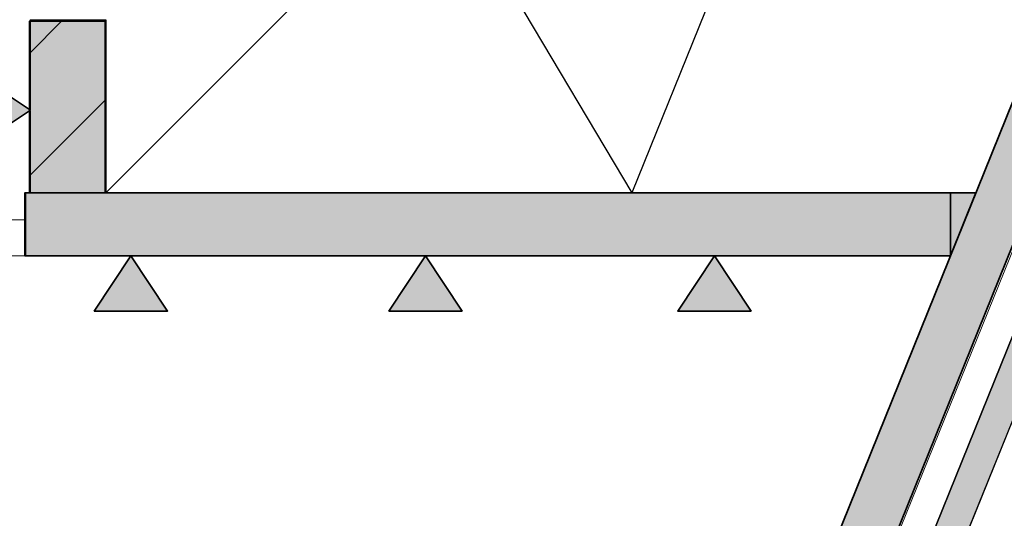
# Model space of a CAD drawing. Header units: millimetres. Extents: x -526411 to -400573, y 47353 to 130199.
# Tile 442 of 543: x -469224 to -466099, y 109118 to 110702. Entities that reach past the tile are written whole.
import ezdxf

# ---------------------------------------------------------------- set-up
doc = ezdxf.new("R2010")
doc.units = ezdxf.units.MM
for name, color, linetype, lineweight in [('01_ALGEMEEN', 7, 'Continuous', 18), ('65_BRANDWEERSYMBOLEN', 7, 'Continuous', 18), ('A-FLOR', 192, 'Continuous', 18), ('m-pg-03_AI_dwg', 8, 'Continuous', 18)]:
    doc.layers.add(name, color=color, linetype=linetype, lineweight=lineweight)

# ---------------------------------------------------------------- blocks, each defined once
blk = doc.blocks.new('m-pg-03_AI_dwg_block 373-639341-3e Verdieping - Percelen telling LI')
at = {"layer": '01_ALGEMEEN', "color": 253, "lineweight": 25}
blk.add_line((278.96, 1796.53), (-133.46, 775.76), dxfattribs=at)
blk = doc.blocks.new('m-pg-03_AI_dwg_block 374-639342-3e Verdieping - Percelen telling LI')
at = {"layer": '01_ALGEMEEN', "color": 253, "lineweight": 25}
blk.add_line((273.1, 1794.05), (-138.32, 775.76), dxfattribs=at)
blk = doc.blocks.new('m-pg-03_AI_dwg_block 376-639344-3e Verdieping - Percelen telling LI')
at = {"layer": '01_ALGEMEEN', "color": 253, "lineweight": 25}
blk.add_line((34.57, 1237.4), (-151.51, 775.76), dxfattribs=at)
blk = doc.blocks.new('m-pg-03_AI_dwg_block 575-639543-3e Verdieping - Percelen telling LI')
at = {"layer": '01_ALGEMEEN', "color": 253, "lineweight": 25}
for p, q in [((-14.46, 1237.4), (-65.5, 1111.09)), ((-14.36, 1237.64), (-14.46, 1237.4))]:
    blk.add_line(p, q, dxfattribs=at)
blk = doc.blocks.new('m-pg-03_AI_dwg_block 577-639545-3e Verdieping - Percelen telling LI')
at = {"layer": '01_ALGEMEEN', "color": 253, "lineweight": 25}
for p, q in [((-152.17, 1111.09), (-151.59, 1111.09)), ((-151.59, 1111.09), (-140.78, 1111.09)), ((-140.78, 1111.09), (-16.35, 1111.09))]:
    blk.add_line(p, q, dxfattribs=at)
blk = doc.blocks.new('m-pg-03_AI_dwg_block 578-639546-3e Verdieping - Percelen telling LI')
at = {"layer": '01_ALGEMEEN', "color": 253, "lineweight": 25}
blk.add_line((-152.17, 1102.08), (-19.98, 1102.08), dxfattribs=at)
blk = doc.blocks.new('m-pg-03_AI_dwg_block 609-639577-3e Verdieping - Percelen telling LI')
at = {"layer": '01_ALGEMEEN', "color": 253, "lineweight": 25}
blk.add_line((-151.51, 1135.86), (-140.69, 1135.86), dxfattribs=at)
blk = doc.blocks.new('m-pg-03_AI_dwg_block 610-639578-3e Verdieping - Percelen telling LI')
at = {"layer": '01_ALGEMEEN', "color": 253, "lineweight": 25}
blk.add_line((-140.69, 1135.86), (-140.69, 1111.09), dxfattribs=at)
blk = doc.blocks.new('m-pg-03_AI_dwg_block 611-639579-3e Verdieping - Percelen telling LI')
at = {"layer": '01_ALGEMEEN', "color": 253, "lineweight": 25}
for p, q in [((-151.51, 1135.86), (-151.51, 1135.63)), ((-151.51, 1135.63), (-151.51, 1122.96)), ((-151.51, 1122.88), (-151.51, 1111.09))]:
    blk.add_line(p, q, dxfattribs=at)
blk = doc.blocks.new('m-pg-03_AI_dwg_block 612-639580-3e Verdieping - Percelen telling LI')
at = {"layer": '01_ALGEMEEN', "color": 9, "lineweight": 9}
blk.add_line((-155.2, 1102.08), (-152.17, 1102.08), dxfattribs=at)
blk = doc.blocks.new('m-pg-03_AI_dwg_block 614-639582-3e Verdieping - Percelen telling LI')
at = {"layer": '01_ALGEMEEN', "color": 9, "lineweight": 9}
blk.add_line((-152.17, 1102.08), (-152.17, 1105.33), dxfattribs=at)
blk = doc.blocks.new('m-pg-03_AI_dwg_block 616-639584-3e Verdieping - Percelen telling LI')
at = {"layer": '01_ALGEMEEN', "color": 9, "lineweight": 9}
for p, q in [((-152.26, 1107.22), (-155.2, 1107.22)), ((-152.17, 1105.33), (-152.17, 1107.22))]:
    blk.add_line(p, q, dxfattribs=at)
blk = doc.blocks.new('m-pg-03_AI_dwg_block 617-639585-3e Verdieping - Percelen telling LI')
at = {"layer": '01_ALGEMEEN', "color": 253, "lineweight": 25}
blk.add_line((-152.17, 1111.09), (-152.17, 1102.08), dxfattribs=at)
blk = doc.blocks.new('m-pg-03_AI_dwg_block 689-639657-3e Verdieping - Percelen telling LI')
at = {"layer": '01_ALGEMEEN', "color": 253, "lineweight": 25}
blk.add_line((160.34, 1528.96), (-32.39, 1050.79), dxfattribs=at)
blk = doc.blocks.new('m-pg-03_AI_dwg_block 861-639829-3e Verdieping - Percelen telling LI')
at = {"layer": '01_ALGEMEEN', "color": 253, "lineweight": 25}
blk.add_line((-151.5, 1113.61), (-140.78, 1124.33), dxfattribs=at)
blk = doc.blocks.new('m-pg-03_AI_dwg_block 862-639830-3e Verdieping - Percelen telling LI')
at = {"layer": '01_ALGEMEEN', "color": 253, "lineweight": 25}
for p, q in [((-151.5, 1131.13), (-146.99, 1135.63)), ((-146.99, 1135.63), (-146.77, 1135.86))]:
    blk.add_line(p, q, dxfattribs=at)
blk = doc.blocks.new('m-pg-03_AI_dwg_block 1045-640013-3e Verdieping - Percelen telling LI')
at = {"layer": '01_ALGEMEEN', "color": 253, "lineweight": 25}
for p, q in [((-140.68, 1111.09), (-14.61, 1237.4)), ((-14.61, 1237.4), (-14.36, 1237.64))]:
    blk.add_line(p, q, dxfattribs=at)
blk = doc.blocks.new('m-pg-03_AI_dwg_block 1046-640014-3e Verdieping - Percelen telling LI')
at = {"layer": '01_ALGEMEEN', "color": 253, "lineweight": 25}
for p, q in [((-140.69, 1237.64), (-140.54, 1237.4)), ((-140.54, 1237.4), (-65.5, 1111.09))]:
    blk.add_line(p, q, dxfattribs=at)
blk = doc.blocks.new('m-pg-03_AI_dwg_block 1345-640313-3e Verdieping - Percelen telling LI')
at = {"layer": '01_ALGEMEEN', "color": 53, "lineweight": 35}
for p, q in [((-151.59, 1122.82), (-151.59, 1123.02)), ((-151.59, 1111.09), (-151.59, 1122.82)), ((-140.78, 1111.09), (-151.59, 1111.09))]:
    blk.add_line(p, q, dxfattribs=at)
at = {"layer": '01_ALGEMEEN', "color": 53, "lineweight": 35, "flags": 128}
blk.add_lwpolyline([(-151.59, 1123.02), (-151.59, 1135.63), (-140.78, 1135.63), (-140.78, 1111.09)], dxfattribs=at)
blk = doc.blocks.new('m-pg-03_AI_dwg_block 1346-640314-3e Verdieping - Percelen telling LI')
at = {"layer": '01_ALGEMEEN'}
blk.add_hatch(color=10, dxfattribs=at).paths.add_polyline_path([(-140.78, 1111.09), (-140.78, 1135.63), (-151.59, 1135.63), (-151.59, 1111.09)], flags=0)
at = {"layer": '01_ALGEMEEN', "color": 133}
for p, q in [((-151.59, 1122.82), (-151.59, 1123.02)), ((-151.59, 1111.09), (-151.59, 1122.82)), ((-140.78, 1111.09), (-151.59, 1111.09))]:
    blk.add_line(p, q, dxfattribs=at)
at = {"layer": '01_ALGEMEEN', "color": 133, "flags": 128}
blk.add_lwpolyline([(-151.59, 1123.02), (-151.59, 1135.63), (-140.78, 1135.63), (-140.78, 1111.09)], dxfattribs=at)
blk = doc.blocks.new('m-pg-03_AI_dwg_block 1347-640315-3e Verdieping - Percelen telling LI')
at = {"layer": '01_ALGEMEEN', "color": 133}
for p, q in [((-151.59, 1123.02), (-151.59, 1135.63)), ((-151.59, 1122.82), (-151.59, 1123.02)), ((-151.59, 1111.09), (-151.59, 1122.82))]:
    blk.add_line(p, q, dxfattribs=at)
blk = doc.blocks.new('m-pg-03_AI_dwg_block 1348-640316-3e Verdieping - Percelen telling LI')
at = {"layer": '01_ALGEMEEN', "color": 133}
blk.add_line((-140.78, 1135.63), (-140.78, 1111.09), dxfattribs=at)
blk = doc.blocks.new('m-pg-03_AI_dwg_block 1349-640317-3e Verdieping - Percelen telling LI')
at = {"layer": '01_ALGEMEEN', "color": 133}
blk.add_line((-140.78, 1111.09), (-151.59, 1111.09), dxfattribs=at)
blk = doc.blocks.new('m-pg-03_AI_dwg_block 1350-640318-3e Verdieping - Percelen telling LI')
at = {"layer": '01_ALGEMEEN', "color": 133}
blk.add_line((-151.59, 1135.63), (-140.78, 1135.63), dxfattribs=at)
blk = doc.blocks.new('m-pg-03_AI_dwg_block 1403-640371-3e Verdieping - Percelen telling LI')
at = {"layer": '01_ALGEMEEN', "color": 253, "lineweight": 25}
blk.add_line((-138.32, 775.76), (273.08, 1794.05), dxfattribs=at)
at = {"layer": '01_ALGEMEEN', "color": 253, "lineweight": 25, "flags": 128}
blk.add_lwpolyline([(273.08, 1794.05), (278.94, 1796.54), (-133.46, 775.76)], dxfattribs=at)
blk = doc.blocks.new('m-pg-03_AI_dwg_block 1404-640372-3e Verdieping - Percelen telling LI')
at = {"layer": '01_ALGEMEEN'}
blk.add_hatch(color=10, dxfattribs=at).paths.add_polyline_path([(-169.23, 687.24), (278.94, 1796.54), (273.08, 1794.05), (-171.71, 693.1)], flags=0)
at = {"layer": '01_ALGEMEEN', "color": 133}
blk.add_line((-138.32, 775.76), (273.08, 1794.05), dxfattribs=at)
at = {"layer": '01_ALGEMEEN', "color": 133, "flags": 128}
blk.add_lwpolyline([(273.08, 1794.05), (278.94, 1796.54), (-133.46, 775.76)], dxfattribs=at)
blk = doc.blocks.new('m-pg-03_AI_dwg_block 1405-640373-3e Verdieping - Percelen telling LI')
at = {"layer": '01_ALGEMEEN', "color": 213, "lineweight": 13}
blk.add_line((278.94, 1796.54), (-133.46, 775.76), dxfattribs=at)
blk = doc.blocks.new('m-pg-03_AI_dwg_block 1406-640374-3e Verdieping - Percelen telling LI')
at = {"layer": '01_ALGEMEEN', "color": 213, "lineweight": 13}
blk.add_line((-138.32, 775.76), (273.08, 1794.05), dxfattribs=at)
blk = doc.blocks.new('m-pg-03_AI_dwg_block 1407-640375-3e Verdieping - Percelen telling LI')
at = {"layer": '01_ALGEMEEN', "color": 133}
blk.add_line((278.94, 1796.54), (-133.46, 775.76), dxfattribs=at)
blk = doc.blocks.new('m-pg-03_AI_dwg_block 1408-640376-3e Verdieping - Percelen telling LI')
at = {"layer": '01_ALGEMEEN', "color": 133}
blk.add_line((-138.32, 775.76), (273.08, 1794.05), dxfattribs=at)
blk = doc.blocks.new('m-pg-03_AI_dwg_block 1541-640509-3e Verdieping - Percelen telling LI')
at = {"layer": '01_ALGEMEEN', "color": 53, "lineweight": 35}
for p, q in [((-19.98, 1111.09), (-19.98, 1102.08)), ((-19.98, 1102.08), (-152.26, 1102.08))]:
    blk.add_line(p, q, dxfattribs=at)
at = {"layer": '01_ALGEMEEN', "color": 53, "lineweight": 35, "flags": 128}
blk.add_lwpolyline([(-152.26, 1102.08), (-152.26, 1111.09), (-19.98, 1111.09)], dxfattribs=at)
blk = doc.blocks.new('m-pg-03_AI_dwg_block 1542-640510-3e Verdieping - Percelen telling LI')
at = {"layer": '01_ALGEMEEN'}
blk.add_hatch(color=10, dxfattribs=at).paths.add_polyline_path([(-19.98, 1102.08), (-19.98, 1111.09), (-152.26, 1111.09), (-152.26, 1102.08), (-48.47, 1102.08)], flags=0)
at = {"layer": '01_ALGEMEEN', "color": 133}
blk.add_line((-19.98, 1111.09), (-19.98, 1102.08), dxfattribs=at)
at = {"layer": '01_ALGEMEEN', "color": 133, "flags": 128}
blk.add_lwpolyline([(-19.98, 1102.08), (-152.26, 1102.08), (-152.26, 1111.09), (-19.98, 1111.09)], dxfattribs=at)
blk = doc.blocks.new('m-pg-03_AI_dwg_block 1543-640511-3e Verdieping - Percelen telling LI')
at = {"layer": '01_ALGEMEEN', "color": 133}
blk.add_line((-19.98, 1102.08), (-152.26, 1102.08), dxfattribs=at)
blk = doc.blocks.new('m-pg-03_AI_dwg_block 1544-640512-3e Verdieping - Percelen telling LI')
at = {"layer": '01_ALGEMEEN', "color": 133}
blk.add_line((-152.26, 1111.09), (-19.98, 1111.09), dxfattribs=at)
blk = doc.blocks.new('m-pg-03_AI_dwg_block 1545-640513-3e Verdieping - Percelen telling LI')
at = {"layer": '01_ALGEMEEN', "color": 133}
blk.add_line((-19.98, 1111.09), (-19.98, 1102.08), dxfattribs=at)
blk = doc.blocks.new('m-pg-03_AI_dwg_block 1546-640514-3e Verdieping - Percelen telling LI')
at = {"layer": '01_ALGEMEEN', "color": 133}
blk.add_line((-152.26, 1102.08), (-152.26, 1111.09), dxfattribs=at)
blk = doc.blocks.new('m-pg-03_AI_dwg_block 1593-640561-3e Verdieping - Percelen telling LI')
at = {"layer": '01_ALGEMEEN', "color": 53, "lineweight": 35}
for p, q in [((160.35, 1528.96), (-143.25, 775.76)), ((-151.51, 775.76), (34.63, 1237.54))]:
    blk.add_line(p, q, dxfattribs=at)
blk = doc.blocks.new('m-pg-03_AI_dwg_block 1594-640562-3e Verdieping - Percelen telling LI')
at = {"layer": '01_ALGEMEEN'}
h = blk.add_hatch(color=10, dxfattribs=at)
h.paths.add_polyline_path([(-174.21, 698.97), (38.93, 1227.73), (38.93, 1248.21), (-181.31, 701.83), (-174.26, 698.99)], flags=0)
h.paths.add_polyline_path([(38.93, 1227.73), (160.35, 1528.96), (153.25, 1531.82), (38.93, 1248.21)], flags=0)
at = {"layer": '01_ALGEMEEN', "color": 133}
blk.add_line((-151.51, 775.76), (34.63, 1237.54), dxfattribs=at)
at = {"layer": '01_ALGEMEEN', "color": 133, "flags": 128}
blk.add_lwpolyline([(153.25, 1531.82), (160.35, 1528.96), (-143.25, 775.76)], dxfattribs=at)
blk = doc.blocks.new('m-pg-03_AI_dwg_block 1595-640563-3e Verdieping - Percelen telling LI')
at = {"layer": '01_ALGEMEEN', "color": 133}
blk.add_line((160.35, 1528.96), (-143.25, 775.76), dxfattribs=at)
blk = doc.blocks.new('m-pg-03_AI_dwg_block 1596-640564-3e Verdieping - Percelen telling LI')
at = {"layer": '01_ALGEMEEN', "color": 133}
blk.add_line((-151.51, 775.76), (34.63, 1237.54), dxfattribs=at)
blk = doc.blocks.new('m-pg-03_AI_dwg_block 1687-640655-3e Verdieping - Percelen telling LI')
at = {"layer": '01_ALGEMEEN', "color": 53, "lineweight": 35, "flags": 128}
blk.add_lwpolyline([(-19.98, 1111.09), (-16.35, 1111.09), (-19.98, 1102.08)], close=True, dxfattribs=at)
blk = doc.blocks.new('m-pg-03_AI_dwg_block 1688-640656-3e Verdieping - Percelen telling LI')
at = {"layer": '01_ALGEMEEN'}
blk.add_hatch(color=10, dxfattribs=at).paths.add_polyline_path([(-19.98, 1102.08), (-16.35, 1111.09), (-19.98, 1111.09)], flags=0)
at = {"layer": '01_ALGEMEEN', "color": 133, "flags": 128}
blk.add_lwpolyline([(-19.98, 1111.09), (-16.35, 1111.09), (-19.98, 1102.08)], close=True, dxfattribs=at)
blk = doc.blocks.new('m-pg-03_AI_dwg_block 2-641149-3e Verdieping - Percelen telling LI')
for name in ['m-pg-03_AI_dwg_block 1403-640371-3e Verdieping - Percelen telling LI', 'm-pg-03_AI_dwg_block 1404-640372-3e Verdieping - Percelen telling LI', 'm-pg-03_AI_dwg_block 1405-640373-3e Verdieping - Percelen telling LI', 'm-pg-03_AI_dwg_block 1407-640375-3e Verdieping - Percelen telling LI', 'm-pg-03_AI_dwg_block 373-639341-3e Verdieping - Percelen telling LI', 'm-pg-03_AI_dwg_block 374-639342-3e Verdieping - Percelen telling LI', 'm-pg-03_AI_dwg_block 1406-640374-3e Verdieping - Percelen telling LI', 'm-pg-03_AI_dwg_block 1408-640376-3e Verdieping - Percelen telling LI', 'm-pg-03_AI_dwg_block 376-639344-3e Verdieping - Percelen telling LI', 'm-pg-03_AI_dwg_block 1593-640561-3e Verdieping - Percelen telling LI', 'm-pg-03_AI_dwg_block 1594-640562-3e Verdieping - Percelen telling LI', 'm-pg-03_AI_dwg_block 1596-640564-3e Verdieping - Percelen telling LI', 'm-pg-03_AI_dwg_block 1595-640563-3e Verdieping - Percelen telling LI', 'm-pg-03_AI_dwg_block 689-639657-3e Verdieping - Percelen telling LI', 'm-pg-03_AI_dwg_block 1046-640014-3e Verdieping - Percelen telling LI', 'm-pg-03_AI_dwg_block 1045-640013-3e Verdieping - Percelen telling LI', 'm-pg-03_AI_dwg_block 575-639543-3e Verdieping - Percelen telling LI', 'm-pg-03_AI_dwg_block 1345-640313-3e Verdieping - Percelen telling LI', 'm-pg-03_AI_dwg_block 1346-640314-3e Verdieping - Percelen telling LI', 'm-pg-03_AI_dwg_block 1347-640315-3e Verdieping - Percelen telling LI', 'm-pg-03_AI_dwg_block 1350-640318-3e Verdieping - Percelen telling LI', 'm-pg-03_AI_dwg_block 609-639577-3e Verdieping - Percelen telling LI', 'm-pg-03_AI_dwg_block 611-639579-3e Verdieping - Percelen telling LI', 'm-pg-03_AI_dwg_block 862-639830-3e Verdieping - Percelen telling LI', 'm-pg-03_AI_dwg_block 1348-640316-3e Verdieping - Percelen telling LI', 'm-pg-03_AI_dwg_block 610-639578-3e Verdieping - Percelen telling LI', 'm-pg-03_AI_dwg_block 861-639829-3e Verdieping - Percelen telling LI', 'm-pg-03_AI_dwg_block 1541-640509-3e Verdieping - Percelen telling LI', 'm-pg-03_AI_dwg_block 1542-640510-3e Verdieping - Percelen telling LI', 'm-pg-03_AI_dwg_block 1544-640512-3e Verdieping - Percelen telling LI', 'm-pg-03_AI_dwg_block 1546-640514-3e Verdieping - Percelen telling LI', 'm-pg-03_AI_dwg_block 577-639545-3e Verdieping - Percelen telling LI', 'm-pg-03_AI_dwg_block 617-639585-3e Verdieping - Percelen telling LI', 'm-pg-03_AI_dwg_block 1349-640317-3e Verdieping - Percelen telling LI', 'm-pg-03_AI_dwg_block 1545-640513-3e Verdieping - Percelen telling LI', 'm-pg-03_AI_dwg_block 1687-640655-3e Verdieping - Percelen telling LI', 'm-pg-03_AI_dwg_block 1688-640656-3e Verdieping - Percelen telling LI', 'm-pg-03_AI_dwg_block 616-639584-3e Verdieping - Percelen telling LI', 'm-pg-03_AI_dwg_block 614-639582-3e Verdieping - Percelen telling LI', 'm-pg-03_AI_dwg_block 612-639580-3e Verdieping - Percelen telling LI', 'm-pg-03_AI_dwg_block 1543-640511-3e Verdieping - Percelen telling LI', 'm-pg-03_AI_dwg_block 578-639546-3e Verdieping - Percelen telling LI']:
    blk.add_blockref(name, (0, 0))
blk = doc.blocks.new('m-pg-03_AI_dwg_block 4575-643543-3e Verdieping - Percelen telling LI')
at = {"layer": '01_ALGEMEEN', "color": 9, "lineweight": 9, "flags": 128}
blk.add_lwpolyline([(14.65, 1066.41), (-6.23, 1074.84), (-14.66, 1053.96), (6.22, 1045.54)], close=True, dxfattribs=at)
blk = doc.blocks.new('m-pg-03_AI_dwg_block 4574-643544-3e Verdieping - Percelen telling LI')
blk.add_blockref('m-pg-03_AI_dwg_block 4575-643543-3e Verdieping - Percelen telling LI', (0, 0))
blk = doc.blocks.new('m-pg-03_AI_dwg_block 7956-646924-3e Verdieping - Percelen telling LI')
at = {"layer": '65_BRANDWEERSYMBOLEN', "color": 53, "lineweight": 35, "flags": 128}
blk.add_lwpolyline([(-151.44, 1122.92), (-159.35, 1117.69), (-159.35, 1128.16)], close=True, dxfattribs=at)
blk = doc.blocks.new('m-pg-03_AI_dwg_block 7957-646925-3e Verdieping - Percelen telling LI')
at = {"layer": '65_BRANDWEERSYMBOLEN'}
blk.add_hatch(color=10, dxfattribs=at).paths.add_polyline_path([(-159.35, 1117.69), (-151.44, 1122.92), (-159.35, 1128.16)], flags=0)
at = {"layer": '65_BRANDWEERSYMBOLEN', "color": 133, "flags": 128}
blk.add_lwpolyline([(-151.44, 1122.92), (-159.35, 1117.69), (-159.35, 1128.16)], close=True, dxfattribs=at)
blk = doc.blocks.new('m-pg-03_AI_dwg_block 7955-646926-3e Verdieping - Percelen telling LI')
for name in ['m-pg-03_AI_dwg_block 7956-646924-3e Verdieping - Percelen telling LI', 'm-pg-03_AI_dwg_block 7957-646925-3e Verdieping - Percelen telling LI']:
    blk.add_blockref(name, (0, 0))
blk = doc.blocks.new('m-pg-03_AI_dwg_block 7983-646951-3e Verdieping - Percelen telling LI')
at = {"layer": '65_BRANDWEERSYMBOLEN', "color": 53, "lineweight": 35, "flags": 128}
blk.add_lwpolyline([(-137.1, 1102.08), (-131.86, 1094.17), (-142.34, 1094.17)], close=True, dxfattribs=at)
blk = doc.blocks.new('m-pg-03_AI_dwg_block 7984-646952-3e Verdieping - Percelen telling LI')
at = {"layer": '65_BRANDWEERSYMBOLEN'}
blk.add_hatch(color=10, dxfattribs=at).paths.add_polyline_path([(-142.34, 1094.17), (-131.86, 1094.17), (-137.1, 1102.08)], flags=0)
at = {"layer": '65_BRANDWEERSYMBOLEN', "color": 133, "flags": 128}
blk.add_lwpolyline([(-137.1, 1102.08), (-131.86, 1094.17), (-142.34, 1094.17)], close=True, dxfattribs=at)
blk = doc.blocks.new('m-pg-03_AI_dwg_block 7982-646953-3e Verdieping - Percelen telling LI')
for name in ['m-pg-03_AI_dwg_block 7983-646951-3e Verdieping - Percelen telling LI', 'm-pg-03_AI_dwg_block 7984-646952-3e Verdieping - Percelen telling LI']:
    blk.add_blockref(name, (0, 0))
blk = doc.blocks.new('m-pg-03_AI_dwg_block 8004-646972-3e Verdieping - Percelen telling LI')
at = {"layer": '65_BRANDWEERSYMBOLEN', "color": 53, "lineweight": 35, "flags": 128}
blk.add_lwpolyline([(-95, 1102.08), (-89.76, 1094.17), (-100.23, 1094.17)], close=True, dxfattribs=at)
blk = doc.blocks.new('m-pg-03_AI_dwg_block 8005-646973-3e Verdieping - Percelen telling LI')
at = {"layer": '65_BRANDWEERSYMBOLEN'}
blk.add_hatch(color=10, dxfattribs=at).paths.add_polyline_path([(-100.23, 1094.17), (-89.76, 1094.17), (-95, 1102.08)], flags=0)
at = {"layer": '65_BRANDWEERSYMBOLEN', "color": 133, "flags": 128}
blk.add_lwpolyline([(-95, 1102.08), (-89.76, 1094.17), (-100.23, 1094.17)], close=True, dxfattribs=at)
blk = doc.blocks.new('m-pg-03_AI_dwg_block 8003-646974-3e Verdieping - Percelen telling LI')
for name in ['m-pg-03_AI_dwg_block 8004-646972-3e Verdieping - Percelen telling LI', 'm-pg-03_AI_dwg_block 8005-646973-3e Verdieping - Percelen telling LI']:
    blk.add_blockref(name, (0, 0))
blk = doc.blocks.new('m-pg-03_AI_dwg_block 8007-646975-3e Verdieping - Percelen telling LI')
at = {"layer": '65_BRANDWEERSYMBOLEN', "color": 53, "lineweight": 35, "flags": 128}
blk.add_lwpolyline([(-53.7, 1102.08), (-48.47, 1094.17), (-58.94, 1094.17)], close=True, dxfattribs=at)
blk = doc.blocks.new('m-pg-03_AI_dwg_block 8008-646976-3e Verdieping - Percelen telling LI')
at = {"layer": '65_BRANDWEERSYMBOLEN'}
blk.add_hatch(color=10, dxfattribs=at).paths.add_polyline_path([(-58.94, 1094.17), (-48.47, 1094.17), (-53.7, 1102.08)], flags=0)
at = {"layer": '65_BRANDWEERSYMBOLEN', "color": 133, "flags": 128}
blk.add_lwpolyline([(-53.7, 1102.08), (-48.47, 1094.17), (-58.94, 1094.17)], close=True, dxfattribs=at)
blk = doc.blocks.new('m-pg-03_AI_dwg_block 8006-646977-3e Verdieping - Percelen telling LI')
for name in ['m-pg-03_AI_dwg_block 8007-646975-3e Verdieping - Percelen telling LI', 'm-pg-03_AI_dwg_block 8008-646976-3e Verdieping - Percelen telling LI']:
    blk.add_blockref(name, (0, 0))
blk = doc.blocks.new('m-pg-03_AI_dwg-638970-3e Verdieping - Percelen telling LI')
for name in ['m-pg-03_AI_dwg_block 2-641149-3e Verdieping - Percelen telling LI', 'm-pg-03_AI_dwg_block 7955-646926-3e Verdieping - Percelen telling LI', 'm-pg-03_AI_dwg_block 7982-646953-3e Verdieping - Percelen telling LI', 'm-pg-03_AI_dwg_block 8003-646974-3e Verdieping - Percelen telling LI', 'm-pg-03_AI_dwg_block 8006-646977-3e Verdieping - Percelen telling LI', 'm-pg-03_AI_dwg_block 4574-643544-3e Verdieping - Percelen telling LI']:
    blk.add_blockref(name, (0, 0))

msp = doc.modelspace()

# ---------------------------------------------------------------- linework, layer by layer
at = {"layer": 'A-FLOR'}
msp.add_line((-469771.9, 100815.2), (-460765.7, 123099.9), dxfattribs=at)

# ---------------------------------------------------------------- block references
at = {"layer": 'm-pg-03_AI_dwg', "color": 133, "xscale": 22.2068924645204, "yscale": 22.2068924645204, "zscale": 22.2068924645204}
msp.add_blockref('m-pg-03_AI_dwg-638970-3e Verdieping - Percelen telling LI', (-465826.5, 85478), dxfattribs=at)

doc.saveas('drawing.dxf')
